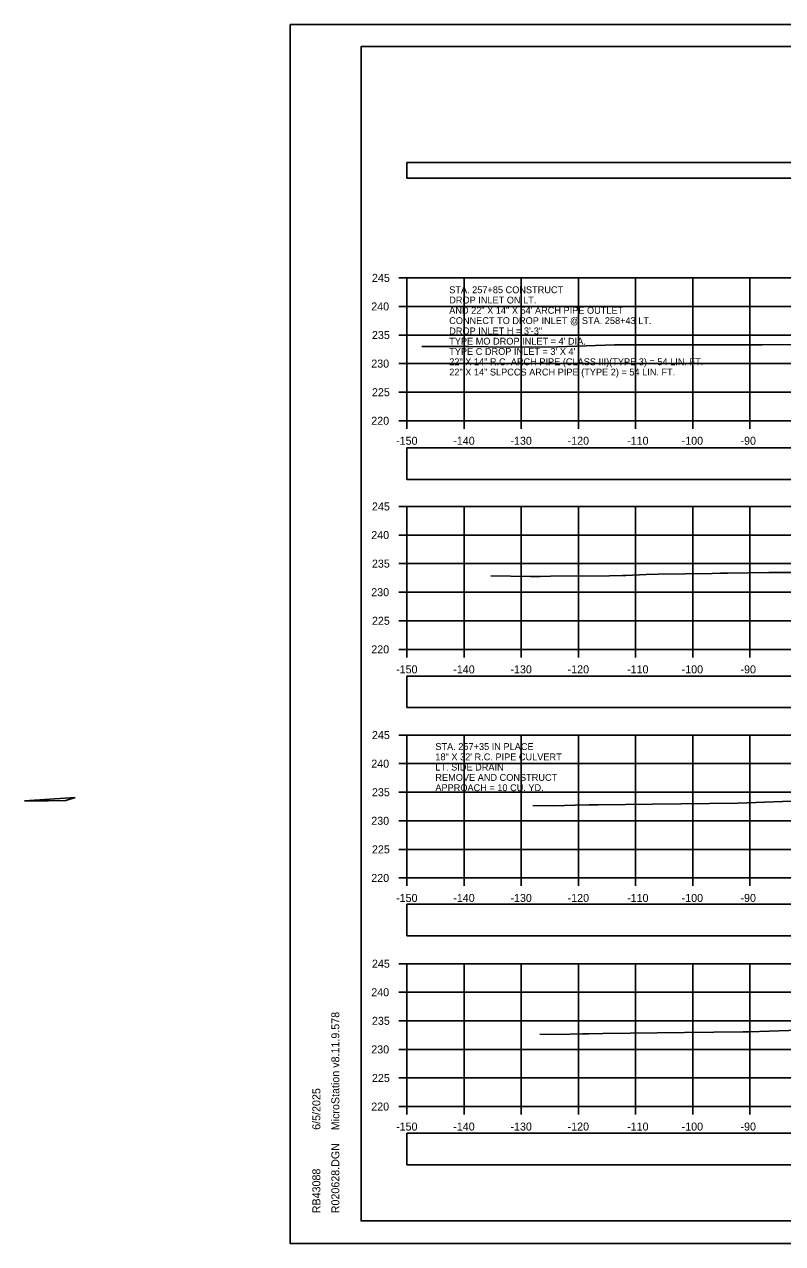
# Model space of a CAD drawing. Extents: x 1369627 to 1374022, y 380035 to 398173.
# Drawn here: x 1371881.6 to 1372014.2, y 392625.7 to 392839.1 of the extents above; entities that cross this region are included whole.
import ezdxf

# ---------------------------------------------------------------- set-up
doc = ezdxf.new("R2010")
doc.units = 0
for name, color, linetype in [('Default', 7, 'Continuous'), ('R_Axis', 7, 'Continuous'), ('R_Axis Annot', 7, 'Continuous'), ('R_Border', 7, 'Continuous'), ('R_Drive', 7, 'Continuous'), ('R_Exist Surface', 7, 'Continuous'), ('R_Grid', 7, 'Continuous'), ('R_No Plot', 7, 'Continuous'), ('R_Water', 7, 'Continuous'), ('R_Water Annot', 7, 'Continuous')]:
    doc.layers.add(name, color=color, linetype=linetype)

msp = doc.modelspace()

# ---------------------------------------------------------------- linework, layer by layer
at = {"layer": 'Default'}
for points in [[(1371948.53, 392812.17), (1372248.53, 392812.17), (1372248.53, 392814.87), (1371948.53, 392814.87)], [(1371948.53, 392759.42), (1372248.53, 392759.42), (1372248.53, 392764.94), (1371948.53, 392764.94)], [(1371948.53, 392719.5), (1372248.53, 392719.5), (1372248.53, 392725.02), (1371948.53, 392725.02)], [(1371948.53, 392679.57), (1372248.53, 392679.57), (1372248.53, 392685.09), (1371948.53, 392685.09)], [(1371948.53, 392639.52), (1372248.53, 392639.52), (1372248.53, 392645.04), (1371948.53, 392645.04)]]:
    msp.add_lwpolyline(points, close=True, dxfattribs=at)
at = {"layer": 'R_Axis'}
for p, q in [((1371947.13, 392794.7), (1371948.53, 392794.7)), ((1371948.53, 392769.7), (1371948.53, 392794.7)), ((1371947.13, 392789.7), (1371948.53, 392789.7)), ((1371947.13, 392784.7), (1371948.53, 392784.7)), ((1371947.13, 392779.7), (1371948.53, 392779.7)), ((1371947.13, 392774.7), (1371948.53, 392774.7)), ((1371947.13, 392769.7), (1371948.53, 392769.7)), ((1371948.53, 392769.7), (1372248.53, 392769.7)), ((1371948.53, 392768.3), (1371948.53, 392769.7)), ((1371958.53, 392768.3), (1371958.53, 392769.7)), ((1371968.53, 392768.3), (1371968.53, 392769.7)), ((1371978.53, 392768.3), (1371978.53, 392769.7)), ((1371988.53, 392768.3), (1371988.53, 392769.7)), ((1371998.53, 392768.3), (1371998.53, 392769.7)), ((1372008.53, 392768.3), (1372008.53, 392769.7)), ((1371947.13, 392754.7), (1371948.53, 392754.7)), ((1371948.53, 392729.7), (1371948.53, 392754.7)), ((1371947.13, 392749.7), (1371948.53, 392749.7)), ((1371947.13, 392744.7), (1371948.53, 392744.7)), ((1371947.13, 392739.7), (1371948.53, 392739.7)), ((1371947.13, 392734.7), (1371948.53, 392734.7)), ((1371947.13, 392729.7), (1371948.53, 392729.7)), ((1371948.53, 392729.7), (1372248.53, 392729.7)), ((1371948.53, 392728.3), (1371948.53, 392729.7)), ((1371958.53, 392728.3), (1371958.53, 392729.7)), ((1371968.53, 392728.3), (1371968.53, 392729.7)), ((1371978.53, 392728.3), (1371978.53, 392729.7)), ((1371988.53, 392728.3), (1371988.53, 392729.7)), ((1371998.53, 392728.3), (1371998.53, 392729.7)), ((1372008.53, 392728.3), (1372008.53, 392729.7)), ((1371947.13, 392714.7), (1371948.53, 392714.7)), ((1371948.53, 392689.7), (1371948.53, 392714.7)), ((1371947.13, 392709.7), (1371948.53, 392709.7)), ((1371947.13, 392704.7), (1371948.53, 392704.7)), ((1371947.13, 392699.7), (1371948.53, 392699.7)), ((1371947.13, 392694.7), (1371948.53, 392694.7)), ((1371947.13, 392689.7), (1371948.53, 392689.7)), ((1371948.53, 392689.7), (1372248.53, 392689.7)), ((1371948.53, 392688.3), (1371948.53, 392689.7)), ((1371958.53, 392688.3), (1371958.53, 392689.7)), ((1371968.53, 392688.3), (1371968.53, 392689.7)), ((1371978.53, 392688.3), (1371978.53, 392689.7)), ((1371988.53, 392688.3), (1371988.53, 392689.7)), ((1371998.53, 392688.3), (1371998.53, 392689.7)), ((1372008.53, 392688.3), (1372008.53, 392689.7)), ((1371947.13, 392674.7), (1371948.53, 392674.7)), ((1371948.53, 392649.7), (1371948.53, 392674.7)), ((1371947.13, 392669.7), (1371948.53, 392669.7)), ((1371947.13, 392664.7), (1371948.53, 392664.7)), ((1371947.13, 392659.7), (1371948.53, 392659.7)), ((1371947.13, 392654.7), (1371948.53, 392654.7)), ((1371947.13, 392649.7), (1371948.53, 392649.7)), ((1371948.53, 392649.7), (1372248.53, 392649.7)), ((1371948.53, 392648.3), (1371948.53, 392649.7)), ((1371958.53, 392648.3), (1371958.53, 392649.7)), ((1371968.53, 392648.3), (1371968.53, 392649.7)), ((1371978.53, 392648.3), (1371978.53, 392649.7)), ((1371988.53, 392648.3), (1371988.53, 392649.7)), ((1371998.53, 392648.3), (1371998.53, 392649.7)), ((1372008.53, 392648.3), (1372008.53, 392649.7))]:
    msp.add_line(p, q, dxfattribs=at)
at = {"layer": 'R_Border'}
for p, q in [((1371940.53, 392835.16), (1372256.71, 392835.16)), ((1371940.53, 392629.7), (1371940.53, 392835.16)), ((1371940.53, 392629.7), (1371940.53, 392629.7)), ((1372256.71, 392629.7), (1371940.53, 392629.7))]:
    msp.add_line(p, q, dxfattribs=at)
at = {"layer": 'R_Drive'}
for p, q in [((1371890.54, 392703.79), (1371881.64, 392703.2)), ((1371888.87, 392703.23), (1371890.54, 392703.79))]:
    msp.add_line(p, q, dxfattribs=at)
msp.add_lwpolyline([(1371881.64, 392703.2), (1371883.84, 392703.21), (1371884.75, 392703.21), (1371885.87, 392703.22), (1371888.87, 392703.23)], dxfattribs=at)
at = {"layer": 'R_Exist Surface'}
for points in [[(1371951.12, 392782.67), (1371952.44, 392782.69), (1371959.32, 392782.67), (1371962.73, 392782.62), (1371968.78, 392782.55), (1371974.93, 392782.66), (1371984.81, 392782.96), (1371989.07, 392782.96), (1372000.24, 392782.99), (1372010.64, 392782.99), (1372023.38, 392783.02)], [(1371963.22, 392742.56), (1371970.14, 392742.47), (1371971.2, 392742.46), (1371971.82, 392742.47), (1371973.64, 392742.48), (1371983.97, 392742.56), (1371986.25, 392742.6), (1371986.83, 392742.62), (1371990.39, 392742.78), (1371992.45, 392742.86), (1372001.93, 392742.99), (1372003.36, 392743.03), (1372004.31, 392743.05), (1372004.64, 392743.06), (1372011.8, 392743.13), (1372020.07, 392743.16)], [(1371970.53, 392702.39), (1371974.23, 392702.34), (1371977.96, 392702.44), (1371980.41, 392702.48), (1371981.98, 392702.48), (1371991.46, 392702.63), (1372006.42, 392702.79), (1372020.44, 392703.29)], [(1371971.8, 392662.36), (1371974.88, 392662.32), (1371979.27, 392662.43), (1371979.91, 392662.44), (1371980.32, 392662.44), (1371982.78, 392662.48), (1371997.1, 392662.64), (1372007.32, 392662.75), (1372008.44, 392662.78), (1372022.21, 392663.25)]]:
    msp.add_lwpolyline(points, dxfattribs=at)
at = {"layer": 'R_Grid'}
for p, q in [((1371948.53, 392794.7), (1372248.53, 392794.7)), ((1371948.53, 392769.7), (1371948.53, 392794.7)), ((1371958.53, 392769.7), (1371958.53, 392794.7)), ((1371968.53, 392769.7), (1371968.53, 392794.7)), ((1371978.53, 392769.7), (1371978.53, 392794.7)), ((1371988.53, 392769.7), (1371988.53, 392794.7)), ((1371998.53, 392769.7), (1371998.53, 392794.7)), ((1372008.53, 392769.7), (1372008.53, 392794.7)), ((1371948.53, 392789.7), (1372248.53, 392789.7)), ((1371948.53, 392784.7), (1372248.53, 392784.7)), ((1371948.53, 392779.7), (1372248.53, 392779.7)), ((1371948.53, 392774.7), (1372248.53, 392774.7)), ((1371948.53, 392769.7), (1372248.53, 392769.7)), ((1371948.53, 392754.7), (1372248.53, 392754.7)), ((1371948.53, 392729.7), (1371948.53, 392754.7)), ((1371958.53, 392729.7), (1371958.53, 392754.7)), ((1371968.53, 392729.7), (1371968.53, 392754.7)), ((1371978.53, 392729.7), (1371978.53, 392754.7)), ((1371988.53, 392729.7), (1371988.53, 392754.7)), ((1371998.53, 392729.7), (1371998.53, 392754.7)), ((1372008.53, 392729.7), (1372008.53, 392754.7)), ((1371948.53, 392749.7), (1372248.53, 392749.7)), ((1371948.53, 392744.7), (1372248.53, 392744.7)), ((1371948.53, 392739.7), (1372248.53, 392739.7)), ((1371948.53, 392734.7), (1372248.53, 392734.7)), ((1371948.53, 392729.7), (1372248.53, 392729.7)), ((1371948.53, 392714.7), (1372248.53, 392714.7)), ((1371948.53, 392689.7), (1371948.53, 392714.7)), ((1371958.53, 392689.7), (1371958.53, 392714.7)), ((1371968.53, 392689.7), (1371968.53, 392714.7)), ((1371978.53, 392689.7), (1371978.53, 392714.7)), ((1371988.53, 392689.7), (1371988.53, 392714.7)), ((1371998.53, 392689.7), (1371998.53, 392714.7)), ((1372008.53, 392689.7), (1372008.53, 392714.7)), ((1371948.53, 392709.7), (1372248.53, 392709.7)), ((1371948.53, 392704.7), (1372248.53, 392704.7)), ((1371948.53, 392699.7), (1372248.53, 392699.7)), ((1371948.53, 392694.7), (1372248.53, 392694.7)), ((1371948.53, 392689.7), (1372248.53, 392689.7)), ((1371948.53, 392674.7), (1372248.53, 392674.7)), ((1371948.53, 392649.7), (1371948.53, 392674.7)), ((1371958.53, 392649.7), (1371958.53, 392674.7)), ((1371968.53, 392649.7), (1371968.53, 392674.7)), ((1371978.53, 392649.7), (1371978.53, 392674.7)), ((1371988.53, 392649.7), (1371988.53, 392674.7)), ((1371998.53, 392649.7), (1371998.53, 392674.7)), ((1372008.53, 392649.7), (1372008.53, 392674.7)), ((1371948.53, 392669.7), (1372248.53, 392669.7)), ((1371948.53, 392664.7), (1372248.53, 392664.7)), ((1371948.53, 392659.7), (1372248.53, 392659.7)), ((1371948.53, 392654.7), (1372248.53, 392654.7)), ((1371948.53, 392649.7), (1372248.53, 392649.7))]:
    msp.add_line(p, q, dxfattribs=at)
at = {"layer": 'R_No Plot'}
for p, q in [((1371928.13, 392839.06), (1372261.46, 392839.06)), ((1371928.13, 392625.72), (1372261.46, 392625.72))]:
    msp.add_line(p, q, dxfattribs=at)
for points in [[(1371928.12, 392839.06), (1372261.46, 392839.06), (1372261.46, 392625.72), (1371928.12, 392625.72)], [(1372174.45, 392835.16), (1372194.07, 392835.16), (1372194.07, 392825.28), (1372210.18, 392825.28), (1372233.38, 392825.28), (1372233.38, 392792.61), (1372256.59, 392792.61), (1372256.71, 392629.7), (1371940.53, 392629.7), (1371940.53, 392835.16)]]:
    msp.add_lwpolyline(points, close=True, dxfattribs=at)

# ---------------------------------------------------------------- texts
at = {"layer": 'R_Axis Annot'}
for s, p in [('245', (1371942.42, 392794)), ('240', (1371942.3, 392789)), ('235', (1371942.42, 392784)), ('230', (1371942.3, 392779)), ('225', (1371942.42, 392774)), ('220', (1371942.3, 392769)), ('-150', (1371946.64, 392765.5)), ('-140', (1371956.64, 392765.5)), ('-130', (1371966.64, 392765.5)), ('-120', (1371976.64, 392765.5)), ('-110', (1371987.04, 392765.5)), ('-100', (1371996.58, 392765.5)), ('-90', (1372006.87, 392765.5)), ('245', (1371942.42, 392754)), ('240', (1371942.3, 392749)), ('235', (1371942.42, 392744)), ('230', (1371942.3, 392739)), ('225', (1371942.42, 392734)), ('220', (1371942.3, 392729)), ('-150', (1371946.64, 392725.5)), ('-140', (1371956.64, 392725.5)), ('-130', (1371966.64, 392725.5)), ('-120', (1371976.64, 392725.5)), ('-110', (1371987.04, 392725.5)), ('-100', (1371996.58, 392725.5)), ('-90', (1372006.87, 392725.5)), ('245', (1371942.42, 392714)), ('240', (1371942.3, 392709)), ('235', (1371942.42, 392704)), ('230', (1371942.3, 392699)), ('225', (1371942.42, 392694)), ('220', (1371942.3, 392689)), ('-150', (1371946.64, 392685.5)), ('-140', (1371956.64, 392685.5)), ('-130', (1371966.64, 392685.5)), ('-120', (1371976.64, 392685.5)), ('-110', (1371987.04, 392685.5)), ('-100', (1371996.58, 392685.5)), ('-90', (1372006.87, 392685.5)), ('245', (1371942.42, 392674)), ('240', (1371942.3, 392669)), ('235', (1371942.42, 392664)), ('230', (1371942.3, 392659)), ('225', (1371942.42, 392654)), ('220', (1371942.3, 392649)), ('-150', (1371946.64, 392645.5)), ('-140', (1371956.64, 392645.5)), ('-130', (1371966.64, 392645.5)), ('-120', (1371976.64, 392645.5)), ('-110', (1371987.04, 392645.5)), ('-100', (1371996.58, 392645.5)), ('-90', (1372006.87, 392645.5))]:
    msp.add_text(s, height=1.4, dxfattribs=at).set_placement(p)
at = {"layer": 'R_Border'}
for s, p in [('MicroStation v8.11.9.578', (1371936.72, 392645.56)), ('6/5/2025', (1371933.4, 392645.63)), ('R020628.DGN', (1371936.72, 392631.03)), ('RB43088', (1371933.4, 392631.03))]:
    msp.add_text(s, height=1.4, rotation=90, dxfattribs=at).set_placement(p)
at = {"layer": 'R_Water'}
for s, p in [('STA. 257+35 IN PLACE', (1371953.51, 392712.09)), ('18" X 32\' R.C. PIPE CULVERT', (1371953.51, 392710.29)), ('LT. SIDE DRAIN', (1371953.51, 392708.49)), ('REMOVE AND CONSTRUCT', (1371953.51, 392706.69)), ('APPROACH = 10 CU. YD.', (1371953.51, 392704.89))]:
    msp.add_text(s, height=1.2, dxfattribs=at).set_placement(p)
at = {"layer": 'R_Water Annot'}
for s, p in [('STA. 257+85 CONSTRUCT', (1371955.93, 392792.02)), ('DROP INLET ON LT. ', (1371955.93, 392790.22)), ('AND 22" X 14" X 54\' ARCH PIPE OUTLET', (1371955.93, 392788.42)), ('CONNECT TO DROP INLET @ STA. 258+43 LT.', (1371955.93, 392786.62)), ('DROP INLET H = 3\'-3"', (1371955.93, 392784.82)), ("TYPE MO DROP INLET = 4' DIA.", (1371955.93, 392783.02)), ("TYPE C DROP INLET = 3' X 4' ", (1371955.93, 392781.22)), ('22" X 14" R.C. ARCH PIPE (CLASS III)(TYPE 3) = 54 LIN. FT.', (1371955.93, 392779.42)), ('22" X 14" SLPCCS ARCH PIPE (TYPE 2) = 54 LIN. FT.', (1371955.93, 392777.62))]:
    msp.add_text(s, height=1.2, dxfattribs=at).set_placement(p)

doc.saveas('drawing.dxf')
